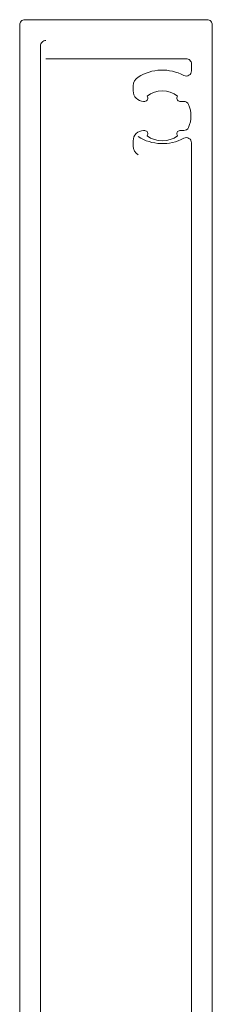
# Model space of a CAD drawing. Header units: millimetres. Extents: x 144573 to 336993, y 74252 to 247042.
# Tile 483 of 656: x 216606 to 216624, y 174723 to 174817. Entities that reach past the tile are written whole.
import ezdxf

# ---------------------------------------------------------------- set-up
doc = ezdxf.new("R2010")
doc.units = ezdxf.units.MM
doc.layers.add('FASÁDA DETAILNÍ', color=255, linetype='Continuous', lineweight=0)
doc.layers.add('NOVA', color=255, linetype='Continuous', lineweight=0)

# ---------------------------------------------------------------- blocks, each defined once
blk = doc.blocks.new('A$C69D17D4D')
at = {"layer": 'FASÁDA DETAILNÍ'}
for points in [[(-6539, 1322.411), (-6539, 1445.418, -0.414214), (-6538.5, 1445.918), (-6521, 1445.918, -0.414214), (-6520.5, 1445.418), (-6520.5, 1326.882, 0.414214)], [(-6536.5, 1443.918, 0.414214), (-6537, 1443.418), (-6537, 1329.748, 0.414214)], [(-6522.5, 1340.075), (-6522.5, 1434.101, 0.565741), (-6523.235, 1434.543, -0.267763), (-6527.63, 1434.695)], [(-6536.5, 1442.172), (-6523, 1442.172, -0.414214), (-6522.5, 1441.672), (-6522.5, 1441.009, -0.565741), (-6523.235, 1440.567, 0.267763), (-6527.63, 1440.415, 0.258777), (-6528.1, 1439.567), (-6528.1, 1439.082, 0.414214), (-6527.1, 1438.082), (-6526.994, 1438.082, 0.64518), (-6526.769, 1438.58, -0.341732), (-6523.831, 1438.58, 0.64518), (-6523.606, 1438.082), (-6523.238, 1438.082, -0.298217), (-6522.78, 1437.782, -0.208712), (-6522.78, 1435.582, -0.298217), (-6523.238, 1435.282), (-6523.606, 1435.282, 0.64518), (-6523.831, 1434.784, -0.341732), (-6526.769, 1434.784, 0.64518), (-6526.994, 1435.282), (-6527.1, 1435.282, 0.414214), (-6528.1, 1434.282), (-6528.1, 1433.798, 0.258777), (-6527.63, 1432.949)]]:
    blk.add_lwpolyline(points, format="xyb", dxfattribs=at)

msp = doc.modelspace()

# ---------------------------------------------------------------- block references
at = {"layer": 'NOVA', "ltscale": 300}
msp.add_blockref('A$C69D17D4D', (223144.999, 173371.259), dxfattribs=at)

doc.saveas('drawing.dxf')
